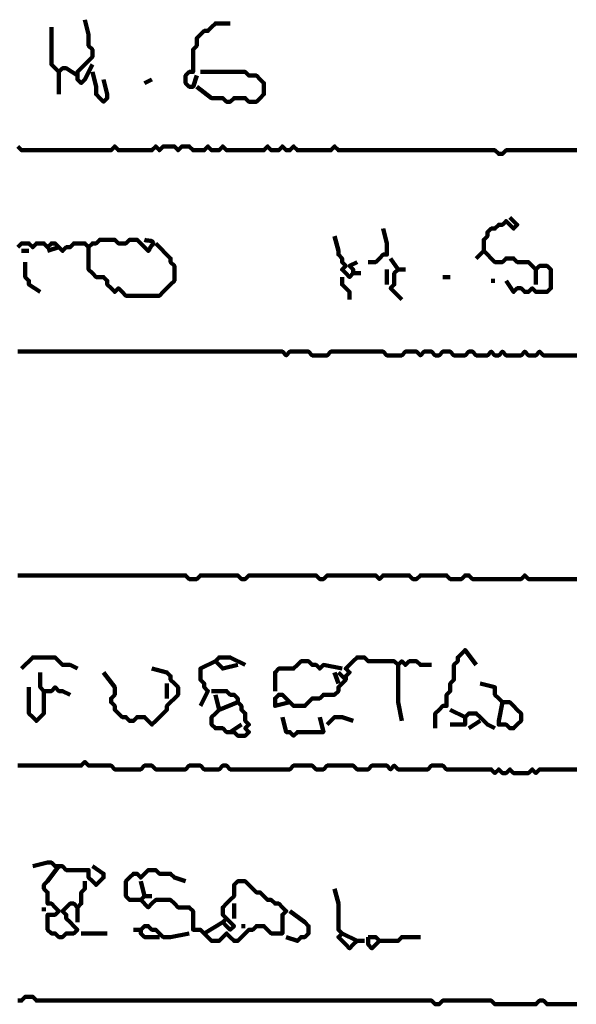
# Model space of a CAD drawing. Header units: metres. Extents: x 1959 to 4131, y 3282 to 4313.
# Tile 280 of 356: x 2432.96 to 2434.34, y 4289.22 to 4291.65. Entities that reach past the tile are written whole.
import ezdxf

# ---------------------------------------------------------------- set-up
doc = ezdxf.new("R2010")
doc.units = ezdxf.units.M
doc.layers.add('P', color=250, linetype='Continuous', lineweight=100)

msp = doc.modelspace()

# ---------------------------------------------------------------- linework, layer by layer
at = {"layer": 'P', "color": 0, "linetype": 'Continuous'}
for points in [[(2433.1248, 4291.653), (2433.134, 4291.6161), (2433.134, 4291.6069), (2433.134, 4291.5976), (2433.134, 4291.5884), (2433.1432, 4291.5792), (2433.1432, 4291.5699), (2433.1432, 4291.5607), (2433.134, 4291.5515), (2433.1248, 4291.5423), (2433.1156, 4291.533), (2433.1063, 4291.5238), (2433.1063, 4291.5146), (2433.1063, 4291.5053), (2433.1156, 4291.4961), (2433.1248, 4291.5053), (2433.1432, 4291.5423)], [(2433.4017, 4291.5146), (2433.3925, 4291.4869), (2433.3832, 4291.4869), (2433.374, 4291.4961), (2433.374, 4291.5053), (2433.374, 4291.5146), (2433.3832, 4291.5238), (2433.3925, 4291.5238), (2433.3925, 4291.533), (2433.3925, 4291.5423), (2433.3925, 4291.5515), (2433.3925, 4291.5607), (2433.3925, 4291.5699), (2433.3925, 4291.5792), (2433.4017, 4291.5884), (2433.4017, 4291.5976), (2433.4017, 4291.6069), (2433.4109, 4291.6161), (2433.4202, 4291.6253), (2433.4294, 4291.6253), (2433.4386, 4291.6346), (2433.4479, 4291.6438), (2433.4571, 4291.6438), (2433.4663, 4291.6438), (2433.4848, 4291.6438)], [(2433.0417, 4291.6346), (2433.0417, 4291.5976), (2433.0417, 4291.5884), (2433.0417, 4291.5792), (2433.0417, 4291.5699), (2433.0417, 4291.5607), (2433.0417, 4291.5515), (2433.0417, 4291.5423), (2433.0509, 4291.533), (2433.0602, 4291.5238), (2433.0694, 4291.533), (2433.0786, 4291.533), (2433.1063, 4291.5146)], [(2433.0602, 4291.5238), (2433.0602, 4291.5053), (2433.0602, 4291.4961), (2433.0602, 4291.4869), (2433.0602, 4291.4684)], [(2433.1432, 4291.5238), (2433.1525, 4291.4869), (2433.1525, 4291.4776), (2433.1525, 4291.4684), (2433.1617, 4291.4592), (2433.1709, 4291.4499), (2433.1802, 4291.4592), (2433.1802, 4291.4684), (2433.1709, 4291.5053)], [(2433.4109, 4291.5238), (2433.4479, 4291.5238), (2433.4571, 4291.5238), (2433.4663, 4291.5238), (2433.4756, 4291.5238), (2433.4848, 4291.5238), (2433.494, 4291.5238), (2433.5032, 4291.5238), (2433.5125, 4291.5238), (2433.5217, 4291.5238), (2433.5309, 4291.5146), (2433.5402, 4291.5146), (2433.5494, 4291.5146), (2433.5586, 4291.5053), (2433.5679, 4291.4961), (2433.5679, 4291.4869), (2433.5679, 4291.4776), (2433.5679, 4291.4684), (2433.5586, 4291.4592), (2433.5494, 4291.4499), (2433.5402, 4291.4499), (2433.5309, 4291.4499), (2433.5217, 4291.4592), (2433.5125, 4291.4592), (2433.5032, 4291.4592), (2433.494, 4291.4592), (2433.4848, 4291.4499), (2433.4756, 4291.4499), (2433.4663, 4291.4592), (2433.4571, 4291.4592), (2433.4479, 4291.4592), (2433.4386, 4291.4592), (2433.4017, 4291.4869)], [(2433.2725, 4291.4961), (2433.2909, 4291.5053)], [(2432.9586, 4291.3392), (2432.9679, 4291.3299), (2432.9771, 4291.3299), (2432.9863, 4291.3299), (2432.9956, 4291.3299), (2433.0048, 4291.3299), (2433.014, 4291.3299), (2433.0232, 4291.3299), (2433.0325, 4291.3299), (2433.0417, 4291.3299), (2433.0509, 4291.3299), (2433.0602, 4291.3299), (2433.0694, 4291.3299), (2433.0786, 4291.3299), (2433.0879, 4291.3299), (2433.0971, 4291.3299), (2433.1063, 4291.3299), (2433.1156, 4291.3299), (2433.1248, 4291.3299), (2433.134, 4291.3299), (2433.1432, 4291.3299), (2433.1525, 4291.3299), (2433.1617, 4291.3299), (2433.1709, 4291.3299), (2433.1802, 4291.3299), (2433.1894, 4291.3299), (2433.1986, 4291.3392), (2433.2079, 4291.3299), (2433.2171, 4291.3299), (2433.2263, 4291.3299), (2433.2356, 4291.3299), (2433.2448, 4291.3299), (2433.254, 4291.3299), (2433.2632, 4291.3299), (2433.2725, 4291.3299), (2433.2817, 4291.3299), (2433.2909, 4291.3299), (2433.3002, 4291.3392), (2433.3094, 4291.3299), (2433.3186, 4291.3392), (2433.3279, 4291.3392), (2433.3371, 4291.3392), (2433.3463, 4291.3392), (2433.3556, 4291.3299), (2433.3648, 4291.3392), (2433.374, 4291.3392), (2433.3832, 4291.3392), (2433.3925, 4291.3299), (2433.4017, 4291.3299), (2433.4109, 4291.3299), (2433.4202, 4291.3299), (2433.4294, 4291.3392), (2433.4386, 4291.3299), (2433.4479, 4291.3299), (2433.4571, 4291.3299), (2433.4663, 4291.3392), (2433.4756, 4291.3299), (2433.4848, 4291.3299), (2433.494, 4291.3299), (2433.5032, 4291.3299), (2433.5125, 4291.3299), (2433.5217, 4291.3299), (2433.5309, 4291.3299), (2433.5402, 4291.3299), (2433.5494, 4291.3299), (2433.5586, 4291.3299), (2433.5679, 4291.3299), (2433.5771, 4291.3392), (2433.5863, 4291.3299), (2433.5956, 4291.3299), (2433.6048, 4291.3299), (2433.614, 4291.3392), (2433.6232, 4291.3299), (2433.6325, 4291.3299), (2433.6417, 4291.3392), (2433.6509, 4291.3299), (2433.6602, 4291.3299), (2433.6694, 4291.3299), (2433.6786, 4291.3299), (2433.6879, 4291.3299), (2433.6971, 4291.3299), (2433.7063, 4291.3299), (2433.7156, 4291.3299), (2433.7248, 4291.3299), (2433.734, 4291.3299), (2433.7432, 4291.3392), (2433.7525, 4291.3299), (2433.7617, 4291.3299), (2433.7709, 4291.3299), (2433.7802, 4291.3299), (2433.7894, 4291.3299), (2433.7986, 4291.3299), (2433.8079, 4291.3299), (2433.8171, 4291.3299), (2433.8263, 4291.3299), (2433.8356, 4291.3299), (2433.8448, 4291.3299), (2433.854, 4291.3299), (2433.8632, 4291.3299), (2433.8725, 4291.3299), (2433.8817, 4291.3299), (2433.8909, 4291.3299), (2433.9002, 4291.3299), (2433.9094, 4291.3299), (2433.9186, 4291.3299), (2433.9279, 4291.3299), (2433.9371, 4291.3299), (2433.9463, 4291.3299), (2433.9556, 4291.3299), (2433.9648, 4291.3299), (2433.974, 4291.3299), (2433.9832, 4291.3299), (2433.9925, 4291.3299), (2434.0017, 4291.3299), (2434.0109, 4291.3299), (2434.0202, 4291.3299), (2434.0294, 4291.3299), (2434.0386, 4291.3299), (2434.0479, 4291.3299), (2434.0571, 4291.3299), (2434.0663, 4291.3299), (2434.0756, 4291.3299), (2434.0848, 4291.3299), (2434.094, 4291.3299), (2434.1032, 4291.3299), (2434.1125, 4291.3299), (2434.1217, 4291.3299), (2434.1309, 4291.3299), (2434.1402, 4291.3299), (2434.1494, 4291.3207), (2434.1586, 4291.3207), (2434.1679, 4291.3299), (2434.1771, 4291.3299), (2434.1863, 4291.3299), (2434.1956, 4291.3299), (2434.2048, 4291.3299), (2434.214, 4291.3299), (2434.2232, 4291.3299), (2434.2325, 4291.3299), (2434.2417, 4291.3299), (2434.2509, 4291.3299), (2434.2602, 4291.3299), (2434.2694, 4291.3299), (2434.2786, 4291.3299), (2434.2879, 4291.3299), (2434.2971, 4291.3299), (2434.3063, 4291.3299), (2434.3156, 4291.3299), (2434.3248, 4291.3299), (2434.334, 4291.3299), (2434.3432, 4291.3299)], [(2434.1771, 4291.1638), (2434.1956, 4291.1453), (2434.1863, 4291.1361), (2434.1771, 4291.1453), (2434.1679, 4291.1546), (2434.1586, 4291.1453), (2434.1494, 4291.1453), (2434.1402, 4291.1361), (2434.1309, 4291.1361), (2434.1217, 4291.1269), (2434.1217, 4291.1176), (2434.1125, 4291.1084), (2434.1125, 4291.0992), (2434.1125, 4291.0899), (2434.1125, 4291.0807), (2434.1217, 4291.0715), (2434.1309, 4291.0623), (2434.1402, 4291.053), (2434.1494, 4291.053), (2434.1586, 4291.053), (2434.1679, 4291.0623), (2434.1771, 4291.0623), (2434.1863, 4291.0623), (2434.1956, 4291.053), (2434.2048, 4291.053), (2434.214, 4291.053), (2434.2232, 4291.053), (2434.2325, 4291.0438), (2434.2417, 4291.0346), (2434.2509, 4291.0438), (2434.2602, 4291.0438), (2434.2694, 4291.0438), (2434.2786, 4291.0346), (2434.2786, 4291.0253), (2434.2786, 4291.0161), (2434.2786, 4291.0069), (2434.2786, 4290.9976), (2434.2786, 4290.9884), (2434.2694, 4290.9792), (2434.2602, 4290.9792), (2434.2509, 4290.9792), (2434.2417, 4290.9792), (2434.2325, 4290.9884), (2434.2232, 4290.9792), (2434.214, 4290.9792), (2434.2048, 4290.9884), (2434.1956, 4290.9884), (2434.1863, 4290.9792), (2434.1679, 4291.0069)], [(2433.8632, 4291.1361), (2433.8725, 4291.0992), (2433.8725, 4291.0899), (2433.8725, 4291.0807), (2433.8725, 4291.0715), (2433.8632, 4291.0715), (2433.854, 4291.0623), (2433.8448, 4291.053), (2433.8263, 4291.053)], [(2432.9586, 4291.0899), (2432.9679, 4291.0992), (2432.9771, 4291.0992), (2432.9863, 4291.0992), (2432.9956, 4291.0899), (2433.0048, 4291.0992), (2433.014, 4291.0992), (2433.0232, 4291.0992), (2433.0325, 4291.0899), (2433.0417, 4291.0992), (2433.0509, 4291.0992), (2433.0602, 4291.0899), (2433.0694, 4291.0807), (2433.0786, 4291.0899), (2433.0879, 4291.0899), (2433.0971, 4291.0992), (2433.1063, 4291.0992), (2433.1156, 4291.0992), (2433.1248, 4291.0992), (2433.134, 4291.0899), (2433.1432, 4291.0992), (2433.1525, 4291.0992), (2433.1617, 4291.1084), (2433.1709, 4291.1084), (2433.1802, 4291.1084), (2433.1894, 4291.1084), (2433.1986, 4291.1084), (2433.2079, 4291.0992), (2433.2171, 4291.0992), (2433.2263, 4291.0992), (2433.2356, 4291.1084), (2433.2448, 4291.1084), (2433.254, 4291.1084), (2433.2632, 4291.0992), (2433.2725, 4291.0899), (2433.2817, 4291.0807), (2433.2848, 4291.0853), (2433.2863, 4291.0884), (2433.2909, 4291.0946), (2433.294, 4291.0976), (2433.294, 4291.1007), (2433.2925, 4291.1038), (2433.2894, 4291.1053), (2433.2863, 4291.1053), (2433.2817, 4291.1069), (2433.2771, 4291.1069), (2433.2725, 4291.1084)], [(2433.7432, 4291.1176), (2433.7525, 4291.0807), (2433.7525, 4291.0715), (2433.7617, 4291.0623), (2433.7617, 4291.053), (2433.7709, 4291.0438), (2433.7617, 4291.0346), (2433.7709, 4291.0253), (2433.7802, 4291.0161), (2433.7894, 4291.0253), (2433.7894, 4291.0346), (2433.7802, 4291.0438), (2433.7986, 4291.053)], [(2432.9679, 4291.0807), (2432.9863, 4291.0807)], [(2433.0602, 4291.0899), (2433.0325, 4291.0807)], [(2433.3002, 4291.0992), (2433.3371, 4291.0623), (2433.3371, 4291.053), (2433.3463, 4291.0438), (2433.3463, 4291.0346), (2433.3463, 4291.0253), (2433.3463, 4291.0161), (2433.3463, 4291.0069), (2433.3371, 4290.9976), (2433.3279, 4290.9884), (2433.3186, 4290.9792), (2433.3094, 4290.9699), (2433.3002, 4290.9699), (2433.2909, 4290.9699), (2433.2817, 4290.9699), (2433.2725, 4290.9699), (2433.2632, 4290.9699), (2433.254, 4290.9699), (2433.2448, 4290.9699), (2433.2356, 4290.9699), (2433.2263, 4290.9699), (2433.2171, 4290.9792), (2433.2079, 4290.9884), (2433.1986, 4290.9792), (2433.1894, 4290.9884), (2433.1802, 4290.9976), (2433.1802, 4291.0069), (2433.1709, 4291.0161), (2433.1617, 4291.0161), (2433.1525, 4291.0161), (2433.1432, 4291.0253), (2433.134, 4291.0346), (2433.134, 4291.0438), (2433.134, 4291.053), (2433.134, 4291.0623), (2433.134, 4291.0715), (2433.134, 4291.0899)], [(2434.1125, 4291.0807), (2434.094, 4291.0623)], [(2433.8817, 4291.0623), (2433.9002, 4291.0346), (2433.8909, 4291.0253), (2433.8909, 4291.0161), (2433.8909, 4291.0069), (2433.8909, 4290.9976), (2433.8817, 4290.9884), (2433.8909, 4290.9792), (2433.9094, 4290.9607)], [(2432.9771, 4291.053), (2432.9771, 4291.0161), (2432.9863, 4291.0069), (2432.9863, 4290.9976), (2433.014, 4290.9792)], [(2433.8725, 4291.0346), (2433.8725, 4290.9976)], [(2433.9002, 4291.0346), (2433.9186, 4291.0346)], [(2434.2417, 4291.0346), (2434.2417, 4290.9976)], [(2433.7617, 4291.0161), (2433.7617, 4290.9976), (2433.7709, 4290.9884), (2433.7802, 4290.9792), (2433.7802, 4290.9607)], [(2433.7894, 4291.0253), (2433.8079, 4291.0253)], [(2434.0109, 4291.0161), (2434.0294, 4291.0161)], [(2434.1309, 4291.0069), (2434.1402, 4291.0069)], [(2432.9586, 4290.8315), (2432.9679, 4290.8315), (2432.9771, 4290.8315), (2432.9863, 4290.8315), (2432.9956, 4290.8315), (2433.0048, 4290.8315), (2433.014, 4290.8315), (2433.0232, 4290.8315), (2433.0325, 4290.8315), (2433.0417, 4290.8315), (2433.0509, 4290.8315), (2433.0602, 4290.8315), (2433.0694, 4290.8315), (2433.0786, 4290.8315), (2433.0879, 4290.8315), (2433.0971, 4290.8315), (2433.1063, 4290.8315), (2433.1156, 4290.8315), (2433.1248, 4290.8315), (2433.134, 4290.8315), (2433.1432, 4290.8315), (2433.1525, 4290.8315), (2433.1617, 4290.8315), (2433.1709, 4290.8315), (2433.1802, 4290.8315), (2433.1894, 4290.8315), (2433.1986, 4290.8315), (2433.2079, 4290.8315), (2433.2171, 4290.8315), (2433.2263, 4290.8315), (2433.2356, 4290.8315), (2433.2448, 4290.8315), (2433.254, 4290.8315), (2433.2632, 4290.8315), (2433.2725, 4290.8315), (2433.2817, 4290.8315), (2433.2909, 4290.8315), (2433.3002, 4290.8315), (2433.3094, 4290.8315), (2433.3186, 4290.8315), (2433.3279, 4290.8315), (2433.3371, 4290.8315), (2433.3463, 4290.8315), (2433.3556, 4290.8315), (2433.3648, 4290.8315), (2433.374, 4290.8315), (2433.3832, 4290.8315), (2433.3925, 4290.8315), (2433.4017, 4290.8315), (2433.4109, 4290.8315), (2433.4202, 4290.8315), (2433.4294, 4290.8315), (2433.4386, 4290.8315), (2433.4479, 4290.8315), (2433.4571, 4290.8315), (2433.4663, 4290.8315), (2433.4756, 4290.8315), (2433.4848, 4290.8315), (2433.494, 4290.8315), (2433.5032, 4290.8315), (2433.5125, 4290.8315), (2433.5217, 4290.8315), (2433.5309, 4290.8315), (2433.5402, 4290.8315), (2433.5494, 4290.8315), (2433.5586, 4290.8315), (2433.5679, 4290.8315), (2433.5771, 4290.8315), (2433.5863, 4290.8315), (2433.5956, 4290.8315), (2433.6048, 4290.8315), (2433.614, 4290.8315), (2433.6232, 4290.8223), (2433.6325, 4290.8315), (2433.6417, 4290.8315), (2433.6509, 4290.8315), (2433.6602, 4290.8315), (2433.6694, 4290.8315), (2433.6786, 4290.8315), (2433.6879, 4290.8223), (2433.6971, 4290.8223), (2433.7063, 4290.8223), (2433.7156, 4290.8223), (2433.7248, 4290.8223), (2433.734, 4290.8315), (2433.7432, 4290.8315), (2433.7525, 4290.8315), (2433.7617, 4290.8315), (2433.7709, 4290.8315), (2433.7802, 4290.8315), (2433.7894, 4290.8315), (2433.7986, 4290.8315), (2433.8079, 4290.8315), (2433.8171, 4290.8315), (2433.8263, 4290.8315), (2433.8356, 4290.8315), (2433.8448, 4290.8315), (2433.854, 4290.8315), (2433.8632, 4290.8315), (2433.8725, 4290.8223), (2433.8817, 4290.8223), (2433.8909, 4290.8223), (2433.9002, 4290.8223), (2433.9094, 4290.8223), (2433.9186, 4290.8315), (2433.9279, 4290.8315), (2433.9371, 4290.8315), (2433.9463, 4290.8315), (2433.9556, 4290.8223), (2433.9648, 4290.8315), (2433.974, 4290.8315), (2433.9832, 4290.8315), (2433.9925, 4290.8223), (2434.0017, 4290.8223), (2434.0109, 4290.8315), (2434.0202, 4290.8315), (2434.0294, 4290.8315), (2434.0386, 4290.8223), (2434.0479, 4290.8223), (2434.0571, 4290.8223), (2434.0663, 4290.8223), (2434.0756, 4290.8315), (2434.0848, 4290.8315), (2434.094, 4290.8223), (2434.1032, 4290.8223), (2434.1125, 4290.8223), (2434.1217, 4290.8223), (2434.1309, 4290.8315), (2434.1402, 4290.8223), (2434.1494, 4290.8223), (2434.1586, 4290.8315), (2434.1679, 4290.8223), (2434.1771, 4290.8223), (2434.1863, 4290.8223), (2434.1956, 4290.8223), (2434.2048, 4290.8223), (2434.214, 4290.8315), (2434.2232, 4290.8223), (2434.2325, 4290.8223), (2434.2417, 4290.8223), (2434.2509, 4290.8315), (2434.2602, 4290.8223), (2434.2694, 4290.8223), (2434.2786, 4290.8223), (2434.2879, 4290.8223), (2434.2971, 4290.8223), (2434.3063, 4290.8223), (2434.3156, 4290.8223), (2434.3248, 4290.8223), (2434.334, 4290.8223), (2434.3432, 4290.8223)], [(2434.3432, 4290.2684), (2434.334, 4290.2684), (2434.3248, 4290.2684), (2434.3156, 4290.2684), (2434.3063, 4290.2684), (2434.2971, 4290.2684), (2434.2879, 4290.2684), (2434.2786, 4290.2684), (2434.2694, 4290.2684), (2434.2602, 4290.2684), (2434.2509, 4290.2684), (2434.2417, 4290.2684), (2434.2325, 4290.2684), (2434.2232, 4290.2684), (2434.214, 4290.2776), (2434.2048, 4290.2684), (2434.1956, 4290.2684), (2434.1863, 4290.2684), (2434.1771, 4290.2684), (2434.1679, 4290.2684), (2434.1586, 4290.2684), (2434.1494, 4290.2684), (2434.1402, 4290.2684), (2434.1309, 4290.2684), (2434.1217, 4290.2684), (2434.1125, 4290.2684), (2434.1032, 4290.2684), (2434.094, 4290.2684), (2434.0848, 4290.2684), (2434.0756, 4290.2776), (2434.0663, 4290.2776), (2434.0571, 4290.2684), (2434.0479, 4290.2684), (2434.0386, 4290.2684), (2434.0294, 4290.2684), (2434.0202, 4290.2776), (2434.0109, 4290.2776), (2434.0017, 4290.2776), (2433.9925, 4290.2776), (2433.9832, 4290.2776), (2433.974, 4290.2776), (2433.9648, 4290.2776), (2433.9556, 4290.2776), (2433.9463, 4290.2684), (2433.9371, 4290.2684), (2433.9279, 4290.2776), (2433.9186, 4290.2776), (2433.9094, 4290.2776), (2433.9002, 4290.2776), (2433.8909, 4290.2776), (2433.8817, 4290.2776), (2433.8725, 4290.2776), (2433.8632, 4290.2776), (2433.854, 4290.2684), (2433.8448, 4290.2776), (2433.8356, 4290.2776), (2433.8263, 4290.2776), (2433.8171, 4290.2776), (2433.8079, 4290.2776), (2433.7986, 4290.2776), (2433.7894, 4290.2776), (2433.7802, 4290.2776), (2433.7709, 4290.2776), (2433.7617, 4290.2776), (2433.7525, 4290.2776), (2433.7432, 4290.2776), (2433.734, 4290.2776), (2433.7248, 4290.2776), (2433.7156, 4290.2684), (2433.7063, 4290.2684), (2433.6971, 4290.2776), (2433.6879, 4290.2776), (2433.6786, 4290.2776), (2433.6694, 4290.2776), (2433.6602, 4290.2776), (2433.6509, 4290.2776), (2433.6417, 4290.2776), (2433.6325, 4290.2776), (2433.6232, 4290.2776), (2433.614, 4290.2776), (2433.6048, 4290.2776), (2433.5956, 4290.2776), (2433.5863, 4290.2776), (2433.5771, 4290.2776), (2433.5679, 4290.2776), (2433.5586, 4290.2776), (2433.5494, 4290.2776), (2433.5402, 4290.2776), (2433.5309, 4290.2776), (2433.5217, 4290.2684), (2433.5125, 4290.2684), (2433.5032, 4290.2776), (2433.494, 4290.2776), (2433.4848, 4290.2776), (2433.4756, 4290.2776), (2433.4663, 4290.2776), (2433.4571, 4290.2776), (2433.4479, 4290.2776), (2433.4386, 4290.2776), (2433.4294, 4290.2776), (2433.4202, 4290.2776), (2433.4109, 4290.2776), (2433.4017, 4290.2684), (2433.3925, 4290.2684), (2433.3832, 4290.2684), (2433.374, 4290.2776), (2433.3648, 4290.2776), (2433.3556, 4290.2776), (2433.3463, 4290.2776), (2433.3371, 4290.2776), (2433.3279, 4290.2776), (2433.3186, 4290.2776), (2433.3094, 4290.2776), (2433.3002, 4290.2776), (2433.2909, 4290.2776), (2433.2817, 4290.2776), (2433.2725, 4290.2776), (2433.2632, 4290.2776), (2433.254, 4290.2776), (2433.2448, 4290.2776), (2433.2356, 4290.2776), (2433.2263, 4290.2776), (2433.2171, 4290.2776), (2433.2079, 4290.2776), (2433.1986, 4290.2776), (2433.1894, 4290.2776), (2433.1802, 4290.2776), (2433.1709, 4290.2776), (2433.1617, 4290.2776), (2433.1525, 4290.2776), (2433.1432, 4290.2776), (2433.134, 4290.2776), (2433.1248, 4290.2776), (2433.1156, 4290.2776), (2433.1063, 4290.2776), (2433.0971, 4290.2776), (2433.0879, 4290.2776), (2433.0786, 4290.2776), (2433.0694, 4290.2776), (2433.0602, 4290.2776), (2433.0509, 4290.2776), (2433.0417, 4290.2776), (2433.0325, 4290.2776), (2433.0232, 4290.2776), (2433.014, 4290.2776), (2433.0048, 4290.2776), (2432.9956, 4290.2776), (2432.9863, 4290.2776), (2432.9771, 4290.2776), (2432.9679, 4290.2776), (2432.9586, 4290.2776)], [(2433.9925, 4289.8992), (2433.9925, 4289.9361), (2434.0017, 4289.9453), (2434.0109, 4289.9546), (2434.0202, 4289.9546), (2434.0202, 4289.9638), (2434.0202, 4289.973), (2434.0202, 4289.9823), (2434.0294, 4289.9915), (2434.0294, 4290.0007), (2434.0294, 4290.0099), (2434.0386, 4290.0192), (2434.0386, 4290.0284), (2434.0386, 4290.0376), (2434.0386, 4290.0469), (2434.0386, 4290.0561), (2434.0479, 4290.0653), (2434.0479, 4290.0746), (2434.0571, 4290.0838), (2434.0663, 4290.093), (2434.094, 4290.0561)], [(2432.9679, 4290.0469), (2432.9956, 4290.0746), (2433.0048, 4290.0746), (2433.014, 4290.0746), (2433.0232, 4290.0746), (2433.0325, 4290.0746), (2433.0417, 4290.0746), (2433.0509, 4290.0746), (2433.0602, 4290.0653), (2433.0694, 4290.0561), (2433.0786, 4290.0561), (2433.0879, 4290.0561), (2433.1063, 4290.0469)], [(2433.4109, 4289.9546), (2433.4294, 4289.9915), (2433.4202, 4290.0007), (2433.4202, 4290.0099), (2433.4109, 4290.0192), (2433.4109, 4290.0284), (2433.4109, 4290.0376), (2433.4109, 4290.0469), (2433.4479, 4290.0653)], [(2433.5032, 4290.0561), (2433.4663, 4290.0469), (2433.4571, 4290.0561), (2433.4479, 4290.0653), (2433.4571, 4290.0746), (2433.4663, 4290.0746), (2433.4756, 4290.0746), (2433.4848, 4290.0746), (2433.5217, 4290.0561)], [(2433.6325, 4289.9638), (2433.5956, 4289.9546), (2433.5956, 4289.9638), (2433.5956, 4289.973), (2433.6048, 4289.9823), (2433.614, 4289.9823), (2433.6232, 4289.973), (2433.6325, 4289.9638), (2433.6417, 4289.9546), (2433.6509, 4289.9546), (2433.6602, 4289.9546), (2433.6694, 4289.9546), (2433.6786, 4289.9638), (2433.6879, 4289.973), (2433.6971, 4289.973), (2433.7063, 4289.973), (2433.7156, 4289.9823), (2433.7248, 4289.9823), (2433.734, 4289.9823), (2433.7432, 4289.9823), (2433.7525, 4289.9915), (2433.7525, 4290.0007), (2433.7617, 4290.0099), (2433.7709, 4290.0192), (2433.7709, 4290.0284), (2433.7802, 4290.0376), (2433.7709, 4290.0469), (2433.7802, 4290.0561), (2433.7894, 4290.0653), (2433.7986, 4290.0746), (2433.8079, 4290.0746), (2433.8171, 4290.0746), (2433.8263, 4290.0653), (2433.8356, 4290.0653), (2433.8448, 4290.0653), (2433.854, 4290.0653), (2433.8632, 4290.0653), (2433.8725, 4290.0653), (2433.8817, 4290.0653), (2433.8909, 4290.0653), (2433.9002, 4290.0561), (2433.9094, 4290.0653), (2433.9186, 4290.0561), (2433.9279, 4290.0653), (2433.9371, 4290.0653), (2433.9463, 4290.0653), (2433.9556, 4290.0561), (2433.9648, 4290.0561), (2433.9832, 4290.0561)], [(2433.5956, 4289.9915), (2433.5956, 4290.0284), (2433.5956, 4290.0376), (2433.6048, 4290.0469), (2433.614, 4290.0469), (2433.6232, 4290.0469), (2433.6325, 4290.0469), (2433.6417, 4290.0469), (2433.6509, 4290.0561), (2433.6602, 4290.0653), (2433.6694, 4290.0653), (2433.6786, 4290.0653), (2433.6879, 4290.0561), (2433.6971, 4290.0561), (2433.7063, 4290.0469), (2433.7156, 4290.0561), (2433.7617, 4290.0469)], [(2433.014, 4290.0376), (2433.014, 4290.0007), (2433.0232, 4289.9915), (2433.0325, 4289.9915), (2433.0417, 4289.9915), (2433.0509, 4290.0007), (2433.0602, 4289.9915), (2433.0694, 4289.9915), (2433.0879, 4289.9823)], [(2433.2909, 4290.0469), (2433.3279, 4290.0376), (2433.3371, 4290.0284), (2433.3371, 4290.0192), (2433.3463, 4290.0099), (2433.3556, 4290.0007), (2433.3556, 4289.9915), (2433.3556, 4289.9823), (2433.3463, 4289.973), (2433.3371, 4289.9638), (2433.3279, 4289.9546), (2433.3279, 4289.9453), (2433.3186, 4289.9361), (2433.3094, 4289.9269), (2433.3002, 4289.9176), (2433.2909, 4289.9084), (2433.2817, 4289.9176), (2433.2725, 4289.9269), (2433.2632, 4289.9269), (2433.254, 4289.9269), (2433.2448, 4289.9176), (2433.2356, 4289.9176), (2433.2263, 4289.9269), (2433.2171, 4289.9269), (2433.2079, 4289.9361), (2433.1986, 4289.9453), (2433.1986, 4289.9546), (2433.1894, 4289.9638), (2433.1894, 4289.973), (2433.1986, 4289.9823), (2433.1986, 4289.9915), (2433.1986, 4290.0007), (2433.1709, 4290.0376)], [(2433.7432, 4290.0376), (2433.7525, 4290.0099)], [(2433.7525, 4290.0376), (2433.7709, 4290.0192)], [(2433.9002, 4290.0561), (2433.9002, 4290.0192), (2433.9002, 4290.0099), (2433.9002, 4290.0007), (2433.9002, 4289.9915), (2433.9002, 4289.9823), (2433.9002, 4289.973), (2433.9002, 4289.9638), (2433.9094, 4289.9176)], [(2433.3279, 4290.0099), (2433.3279, 4289.973)], [(2434.1032, 4290.0099), (2434.1402, 4290.0007), (2434.1402, 4289.9915), (2434.1402, 4289.9823), (2434.1494, 4289.973), (2434.1586, 4289.9638), (2434.1679, 4289.9638), (2434.1771, 4289.9638), (2434.1863, 4289.9546), (2434.1956, 4289.9453), (2434.2048, 4289.9361), (2434.2048, 4289.9269), (2434.2048, 4289.9176), (2434.1956, 4289.9084), (2434.1863, 4289.8992), (2434.1771, 4289.8992), (2434.1679, 4289.9084), (2434.1586, 4289.9084), (2434.1494, 4289.9084), (2434.1494, 4289.9176), (2434.1586, 4289.9638)], [(2432.9863, 4290.0007), (2432.9863, 4289.9638), (2432.9863, 4289.9546), (2432.9863, 4289.9453), (2432.9863, 4289.9361), (2432.9956, 4289.9269), (2433.0048, 4289.9176), (2433.014, 4289.9269), (2433.0232, 4289.9361), (2433.0232, 4289.9453), (2433.0232, 4289.9546), (2433.0232, 4289.9638), (2433.0232, 4289.9915)], [(2433.4386, 4289.9915), (2433.4756, 4289.9915), (2433.4848, 4289.9823), (2433.494, 4289.9823), (2433.5032, 4289.973), (2433.5032, 4289.9638), (2433.5125, 4289.9546), (2433.5125, 4289.9453), (2433.5217, 4289.9361), (2433.5217, 4289.9269), (2433.5217, 4289.9176), (2433.5309, 4289.9084), (2433.5217, 4289.8992), (2433.5309, 4289.8899), (2433.5217, 4289.8807), (2433.5125, 4289.8807), (2433.5032, 4289.8807), (2433.494, 4289.8899), (2433.4848, 4289.8899), (2433.4756, 4289.8899), (2433.4663, 4289.8992), (2433.4571, 4289.8992), (2433.4479, 4289.8992), (2433.4386, 4289.9084), (2433.4386, 4289.9176), (2433.4386, 4289.9269), (2433.4479, 4289.9361), (2433.4571, 4289.9453), (2433.4479, 4289.9823)], [(2433.5032, 4289.9638), (2433.4571, 4289.9453)], [(2434.0294, 4289.9453), (2434.0663, 4289.9269), (2434.0756, 4289.9361), (2434.0848, 4289.9361), (2434.094, 4289.9361), (2434.1032, 4289.9269), (2434.1125, 4289.9176), (2434.1217, 4289.9084), (2434.1402, 4289.8992)], [(2433.614, 4289.9269), (2433.6232, 4289.8899), (2433.6325, 4289.8899), (2433.6417, 4289.8807), (2433.6509, 4289.8899), (2433.6602, 4289.8899), (2433.6694, 4289.8899), (2433.6786, 4289.8899), (2433.6879, 4289.8899), (2433.6971, 4289.8899), (2433.7063, 4289.8899), (2433.7156, 4289.8899), (2433.7063, 4289.9269)], [(2433.7248, 4289.9084), (2433.7432, 4289.9269), (2433.7525, 4289.9269), (2433.7617, 4289.9269), (2433.7894, 4289.9176)], [(2434.0663, 4289.9269), (2434.0663, 4289.9084), (2434.0571, 4289.9084), (2434.0479, 4289.9084), (2434.0294, 4289.9084)], [(2434.1032, 4289.9176), (2434.0756, 4289.8992)], [(2433.4848, 4289.8899), (2433.5125, 4289.9084)], [(2432.9586, 4289.8069), (2432.9679, 4289.8069), (2432.9771, 4289.8069), (2432.9863, 4289.8069), (2432.9956, 4289.8069), (2433.0048, 4289.8069), (2433.014, 4289.8069), (2433.0232, 4289.8069), (2433.0325, 4289.8069), (2433.0417, 4289.8069), (2433.0509, 4289.8069), (2433.0602, 4289.8069), (2433.0694, 4289.8069), (2433.0786, 4289.8069), (2433.0879, 4289.8069), (2433.0971, 4289.8069), (2433.1063, 4289.8069), (2433.1156, 4289.8069), (2433.1248, 4289.8161), (2433.134, 4289.8069), (2433.1432, 4289.8069), (2433.1525, 4289.8069), (2433.1617, 4289.8069), (2433.1709, 4289.8069), (2433.1802, 4289.8069), (2433.1894, 4289.8069), (2433.1986, 4289.7976), (2433.2079, 4289.7976), (2433.2171, 4289.7976), (2433.2263, 4289.7976), (2433.2356, 4289.7976), (2433.2448, 4289.7976), (2433.254, 4289.7976), (2433.2632, 4289.7976), (2433.2725, 4289.8069), (2433.2817, 4289.8069), (2433.2909, 4289.8069), (2433.3002, 4289.7976), (2433.3094, 4289.7976), (2433.3186, 4289.7976), (2433.3279, 4289.7976), (2433.3371, 4289.7976), (2433.3463, 4289.7976), (2433.3556, 4289.7976), (2433.3648, 4289.7976), (2433.374, 4289.7976), (2433.3832, 4289.8069), (2433.3925, 4289.8069), (2433.4017, 4289.8069), (2433.4109, 4289.8069), (2433.4202, 4289.7976), (2433.4294, 4289.7976), (2433.4386, 4289.7976), (2433.4479, 4289.7976), (2433.4571, 4289.7976), (2433.4663, 4289.8069), (2433.4756, 4289.8069), (2433.4848, 4289.7976), (2433.494, 4289.7976), (2433.5032, 4289.7976), (2433.5125, 4289.7976), (2433.5217, 4289.7976), (2433.5309, 4289.7976), (2433.5402, 4289.7976), (2433.5494, 4289.7976), (2433.5586, 4289.7976), (2433.5679, 4289.7976), (2433.5771, 4289.7976), (2433.5863, 4289.7976), (2433.5956, 4289.7976), (2433.6048, 4289.7976), (2433.614, 4289.7976), (2433.6232, 4289.7976), (2433.6325, 4289.7976), (2433.6417, 4289.8069), (2433.6509, 4289.8069), (2433.6602, 4289.8069), (2433.6694, 4289.8069), (2433.6786, 4289.8069), (2433.6879, 4289.8069), (2433.6971, 4289.7976), (2433.7063, 4289.7976), (2433.7156, 4289.7976), (2433.7248, 4289.8069), (2433.734, 4289.8069), (2433.7432, 4289.8069), (2433.7525, 4289.8069), (2433.7617, 4289.8069), (2433.7709, 4289.8069), (2433.7802, 4289.8069), (2433.7894, 4289.8069), (2433.7986, 4289.7976), (2433.8079, 4289.7976), (2433.8171, 4289.7976), (2433.8263, 4289.7976), (2433.8356, 4289.8069), (2433.8448, 4289.8069), (2433.854, 4289.8069), (2433.8632, 4289.8069), (2433.8725, 4289.8069), (2433.8817, 4289.7976), (2433.8909, 4289.8069), (2433.9002, 4289.7976), (2433.9094, 4289.7976), (2433.9186, 4289.7976), (2433.9279, 4289.7976), (2433.9371, 4289.7976), (2433.9463, 4289.7976), (2433.9556, 4289.7976), (2433.9648, 4289.7976), (2433.974, 4289.7976), (2433.9832, 4289.8069), (2433.9925, 4289.8069), (2434.0017, 4289.8069), (2434.0109, 4289.8069), (2434.0202, 4289.7976), (2434.0294, 4289.7976), (2434.0386, 4289.7976), (2434.0479, 4289.7976), (2434.0571, 4289.7976), (2434.0663, 4289.7976), (2434.0756, 4289.7976), (2434.0848, 4289.7976), (2434.094, 4289.7976), (2434.1032, 4289.7976), (2434.1125, 4289.7976), (2434.1217, 4289.7976), (2434.1309, 4289.7976), (2434.1402, 4289.7884), (2434.1494, 4289.7976), (2434.1586, 4289.7884), (2434.1679, 4289.7884), (2434.1771, 4289.7976), (2434.1863, 4289.7884), (2434.1956, 4289.7884), (2434.2048, 4289.7884), (2434.214, 4289.7884), (2434.2232, 4289.7884), (2434.2325, 4289.7976), (2434.2417, 4289.7884), (2434.2509, 4289.7976), (2434.2602, 4289.7976), (2434.2694, 4289.7976), (2434.2786, 4289.7976), (2434.2879, 4289.7976), (2434.2971, 4289.7976), (2434.3063, 4289.7976), (2434.3156, 4289.7976), (2434.3248, 4289.7976), (2434.334, 4289.7976), (2434.3432, 4289.7976)], [(2432.9956, 4289.5576), (2433.0325, 4289.5669), (2433.0417, 4289.5669), (2433.0509, 4289.5576), (2433.0602, 4289.5576), (2433.0694, 4289.5576), (2433.0786, 4289.5484), (2433.0879, 4289.5484), (2433.0971, 4289.5484), (2433.1063, 4289.5484), (2433.1156, 4289.5484), (2433.1248, 4289.5484), (2433.134, 4289.5484), (2433.134, 4289.5392), (2433.134, 4289.5299), (2433.1432, 4289.5207), (2433.1525, 4289.5115), (2433.1617, 4289.5207), (2433.1709, 4289.5299), (2433.1709, 4289.5392), (2433.1432, 4289.5576)], [(2433.0602, 4289.5576), (2433.0325, 4289.5207), (2433.0232, 4289.5115), (2433.0232, 4289.5023), (2433.0325, 4289.493), (2433.0325, 4289.4838), (2433.0325, 4289.4746), (2433.0325, 4289.4653), (2433.0417, 4289.4653), (2433.0509, 4289.4561), (2433.0602, 4289.4469), (2433.0509, 4289.4376), (2433.0417, 4289.4376), (2433.0325, 4289.4376), (2433.0325, 4289.4284), (2433.0325, 4289.4192), (2433.0325, 4289.4099), (2433.0325, 4289.4007), (2433.0417, 4289.3915), (2433.0509, 4289.3915), (2433.0602, 4289.3823), (2433.0694, 4289.3823), (2433.0786, 4289.3915), (2433.0879, 4289.3915), (2433.0971, 4289.3915), (2433.1063, 4289.4007), (2433.0971, 4289.4099), (2433.0879, 4289.4192), (2433.0786, 4289.4284), (2433.0786, 4289.4376), (2433.0694, 4289.4469), (2433.0786, 4289.4561), (2433.0879, 4289.4653), (2433.0971, 4289.4653), (2433.1063, 4289.4561), (2433.1156, 4289.4653), (2433.1156, 4289.4746), (2433.1156, 4289.4838), (2433.1156, 4289.493), (2433.1248, 4289.5023), (2433.1248, 4289.5207)], [(2433.2632, 4289.5207), (2433.2725, 4289.4838), (2433.2632, 4289.4746), (2433.254, 4289.4746), (2433.2448, 4289.4746), (2433.2356, 4289.4746), (2433.2263, 4289.4838), (2433.2263, 4289.493), (2433.2263, 4289.5023), (2433.2263, 4289.5115), (2433.2263, 4289.5207), (2433.2356, 4289.5299), (2433.2448, 4289.5392), (2433.254, 4289.5392), (2433.2632, 4289.5299), (2433.2725, 4289.5392), (2433.2817, 4289.5484), (2433.2909, 4289.5484), (2433.3002, 4289.5484), (2433.3094, 4289.5392), (2433.3186, 4289.5392), (2433.3279, 4289.5392), (2433.3371, 4289.5392), (2433.3463, 4289.5299), (2433.374, 4289.5207)], [(2433.4756, 4289.4284), (2433.494, 4289.4099), (2433.4848, 4289.4007), (2433.4756, 4289.4099), (2433.4663, 4289.4192), (2433.4756, 4289.4284), (2433.4663, 4289.4376), (2433.4663, 4289.4469), (2433.4663, 4289.4561), (2433.4756, 4289.4653), (2433.4848, 4289.4746), (2433.494, 4289.4838), (2433.494, 4289.493), (2433.494, 4289.5023), (2433.494, 4289.5115), (2433.5032, 4289.5207), (2433.5125, 4289.5207), (2433.5217, 4289.5207), (2433.5309, 4289.5115), (2433.5402, 4289.5023), (2433.5494, 4289.493), (2433.5586, 4289.493), (2433.5679, 4289.4838), (2433.5771, 4289.4746), (2433.5863, 4289.4746), (2433.5956, 4289.4653), (2433.6048, 4289.4653), (2433.614, 4289.4561), (2433.6232, 4289.4469), (2433.614, 4289.4376), (2433.614, 4289.4284), (2433.614, 4289.4192), (2433.614, 4289.4099), (2433.614, 4289.4007), (2433.614, 4289.3915), (2433.6048, 4289.3915), (2433.5956, 4289.3915), (2433.5863, 4289.3915), (2433.5771, 4289.4007), (2433.5679, 4289.4099), (2433.5586, 4289.4099), (2433.5494, 4289.4099), (2433.5402, 4289.4007), (2433.5309, 4289.4007), (2433.5217, 4289.3915), (2433.5125, 4289.3823), (2433.5032, 4289.373), (2433.494, 4289.373), (2433.4848, 4289.3823), (2433.4756, 4289.3915), (2433.4663, 4289.3823), (2433.4571, 4289.373), (2433.4479, 4289.373), (2433.4386, 4289.373), (2433.4294, 4289.3823), (2433.4202, 4289.3915), (2433.4109, 4289.4007), (2433.4017, 4289.4007), (2433.3925, 4289.4007), (2433.3925, 4289.4099), (2433.3925, 4289.4192), (2433.3925, 4289.4284), (2433.3925, 4289.4376), (2433.3925, 4289.4469), (2433.3832, 4289.4561), (2433.374, 4289.4561), (2433.3648, 4289.4561), (2433.3556, 4289.4561), (2433.3463, 4289.4653), (2433.3371, 4289.4746), (2433.3279, 4289.4746), (2433.3186, 4289.4746), (2433.3094, 4289.4746), (2433.3002, 4289.4746), (2433.2909, 4289.4653), (2433.2817, 4289.4561), (2433.2632, 4289.4746)], [(2433.7432, 4289.5023), (2433.7525, 4289.4653), (2433.7525, 4289.4561), (2433.7525, 4289.4469), (2433.7525, 4289.4376), (2433.7525, 4289.4284), (2433.7525, 4289.4192), (2433.7525, 4289.4099), (2433.7525, 4289.4007), (2433.7617, 4289.3915), (2433.7525, 4289.3823), (2433.7617, 4289.373), (2433.7709, 4289.3638), (2433.7802, 4289.3546), (2433.7894, 4289.3638), (2433.7986, 4289.373), (2433.7617, 4289.3915)], [(2433.2725, 4289.4838), (2433.2909, 4289.4838)], [(2433.0232, 4289.4561), (2433.0232, 4289.4469)], [(2433.1063, 4289.4561), (2433.1063, 4289.4192)], [(2433.494, 4289.4653), (2433.494, 4289.4284)], [(2433.6325, 4289.4469), (2433.6694, 4289.4192), (2433.6786, 4289.4099), (2433.6786, 4289.4007), (2433.6786, 4289.3915), (2433.6694, 4289.3823), (2433.6602, 4289.3823), (2433.6509, 4289.373), (2433.6232, 4289.3823)], [(2433.2448, 4289.4007), (2433.2632, 4289.4007)], [(2433.3094, 4289.3823), (2433.2725, 4289.3823), (2433.2632, 4289.3915), (2433.2632, 4289.4007), (2433.2725, 4289.4099), (2433.2817, 4289.4099), (2433.2909, 4289.4007), (2433.3002, 4289.4007), (2433.3094, 4289.3915), (2433.3186, 4289.3823), (2433.3279, 4289.3823), (2433.3371, 4289.3823), (2433.3832, 4289.3915)], [(2433.4202, 4289.3915), (2433.4663, 4289.4192)], [(2433.5125, 4289.4099), (2433.5217, 4289.4099)], [(2433.1156, 4289.3915), (2433.134, 4289.3915), (2433.1432, 4289.3915), (2433.1525, 4289.3915), (2433.1802, 4289.3915)], [(2433.8263, 4289.3823), (2433.8356, 4289.3823), (2433.8448, 4289.3823), (2433.854, 4289.373), (2433.8448, 4289.3638), (2433.8356, 4289.3546), (2433.8263, 4289.3638), (2433.8263, 4289.3823)], [(2433.854, 4289.373), (2433.8909, 4289.373), (2433.9002, 4289.373), (2433.9094, 4289.3823), (2433.9556, 4289.3823)], [(2433.7986, 4289.373), (2433.8171, 4289.373)], [(2432.9586, 4289.2253), (2432.9679, 4289.2253), (2432.9771, 4289.2346), (2432.9863, 4289.2346), (2432.9956, 4289.2346), (2433.0048, 4289.2253), (2433.014, 4289.2253), (2433.0232, 4289.2253), (2433.0325, 4289.2253), (2433.0417, 4289.2253), (2433.0509, 4289.2253), (2433.0602, 4289.2253), (2433.0694, 4289.2253), (2433.0786, 4289.2253), (2433.0879, 4289.2253), (2433.0971, 4289.2253), (2433.1063, 4289.2253), (2433.1156, 4289.2253), (2433.1248, 4289.2253), (2433.134, 4289.2253), (2433.1432, 4289.2253), (2433.1525, 4289.2253), (2433.1617, 4289.2253), (2433.1709, 4289.2253), (2433.1802, 4289.2253), (2433.1894, 4289.2253), (2433.1986, 4289.2253), (2433.2079, 4289.2253), (2433.2171, 4289.2253), (2433.2263, 4289.2253), (2433.2356, 4289.2253), (2433.2448, 4289.2253), (2433.254, 4289.2253), (2433.2632, 4289.2253), (2433.2725, 4289.2253), (2433.2817, 4289.2253), (2433.2909, 4289.2253), (2433.3002, 4289.2253), (2433.3094, 4289.2253), (2433.3186, 4289.2253), (2433.3279, 4289.2253), (2433.3371, 4289.2253), (2433.3463, 4289.2253), (2433.3556, 4289.2253), (2433.3648, 4289.2253), (2433.374, 4289.2253), (2433.3832, 4289.2253), (2433.3925, 4289.2253), (2433.4017, 4289.2253), (2433.4109, 4289.2253), (2433.4202, 4289.2253), (2433.4294, 4289.2253), (2433.4386, 4289.2253), (2433.4479, 4289.2253), (2433.4571, 4289.2253), (2433.4663, 4289.2253), (2433.4756, 4289.2253), (2433.4848, 4289.2253), (2433.494, 4289.2253), (2433.5032, 4289.2253), (2433.5125, 4289.2253), (2433.5217, 4289.2253), (2433.5309, 4289.2253), (2433.5402, 4289.2253), (2433.5494, 4289.2253), (2433.5586, 4289.2253), (2433.5679, 4289.2253), (2433.5771, 4289.2253), (2433.5863, 4289.2253), (2433.5956, 4289.2253), (2433.6048, 4289.2253), (2433.614, 4289.2253), (2433.6232, 4289.2253), (2433.6325, 4289.2253), (2433.6417, 4289.2253), (2433.6509, 4289.2253), (2433.6602, 4289.2253), (2433.6694, 4289.2253), (2433.6786, 4289.2253), (2433.6879, 4289.2253), (2433.6971, 4289.2253), (2433.7063, 4289.2253), (2433.7156, 4289.2253), (2433.7248, 4289.2253), (2433.734, 4289.2253), (2433.7432, 4289.2253), (2433.7525, 4289.2253), (2433.7617, 4289.2253), (2433.7709, 4289.2253), (2433.7802, 4289.2253), (2433.7894, 4289.2253), (2433.7986, 4289.2253), (2433.8079, 4289.2253), (2433.8171, 4289.2253), (2433.8263, 4289.2253), (2433.8356, 4289.2253), (2433.8448, 4289.2253), (2433.854, 4289.2253), (2433.8632, 4289.2253), (2433.8725, 4289.2253), (2433.8817, 4289.2253), (2433.8909, 4289.2253), (2433.9002, 4289.2253), (2433.9094, 4289.2253), (2433.9186, 4289.2253), (2433.9279, 4289.2253), (2433.9371, 4289.2253), (2433.9463, 4289.2253), (2433.9556, 4289.2253), (2433.9648, 4289.2253), (2433.974, 4289.2253), (2433.9832, 4289.2253), (2433.9925, 4289.2161), (2434.0017, 4289.2161), (2434.0109, 4289.2253), (2434.0202, 4289.2253), (2434.0294, 4289.2253), (2434.0386, 4289.2253), (2434.0479, 4289.2253), (2434.0571, 4289.2253), (2434.0663, 4289.2253), (2434.0756, 4289.2253), (2434.0848, 4289.2253), (2434.094, 4289.2253), (2434.1032, 4289.2253), (2434.1125, 4289.2253), (2434.1217, 4289.2253), (2434.1309, 4289.2253), (2434.1402, 4289.2161), (2434.1494, 4289.2161), (2434.1586, 4289.2161), (2434.1679, 4289.2161), (2434.1771, 4289.2161), (2434.1863, 4289.2161), (2434.1956, 4289.2161), (2434.2048, 4289.2161), (2434.214, 4289.2161), (2434.2232, 4289.2161), (2434.2325, 4289.2161), (2434.2417, 4289.2161), (2434.2509, 4289.2253), (2434.2602, 4289.2253), (2434.2694, 4289.2161), (2434.2786, 4289.2161), (2434.2879, 4289.2161), (2434.2971, 4289.2161), (2434.3063, 4289.2161), (2434.3156, 4289.2161), (2434.3248, 4289.2161), (2434.334, 4289.2161), (2434.3432, 4289.2161)]]:
    msp.add_lwpolyline(points, dxfattribs=at)

doc.saveas('drawing.dxf')
